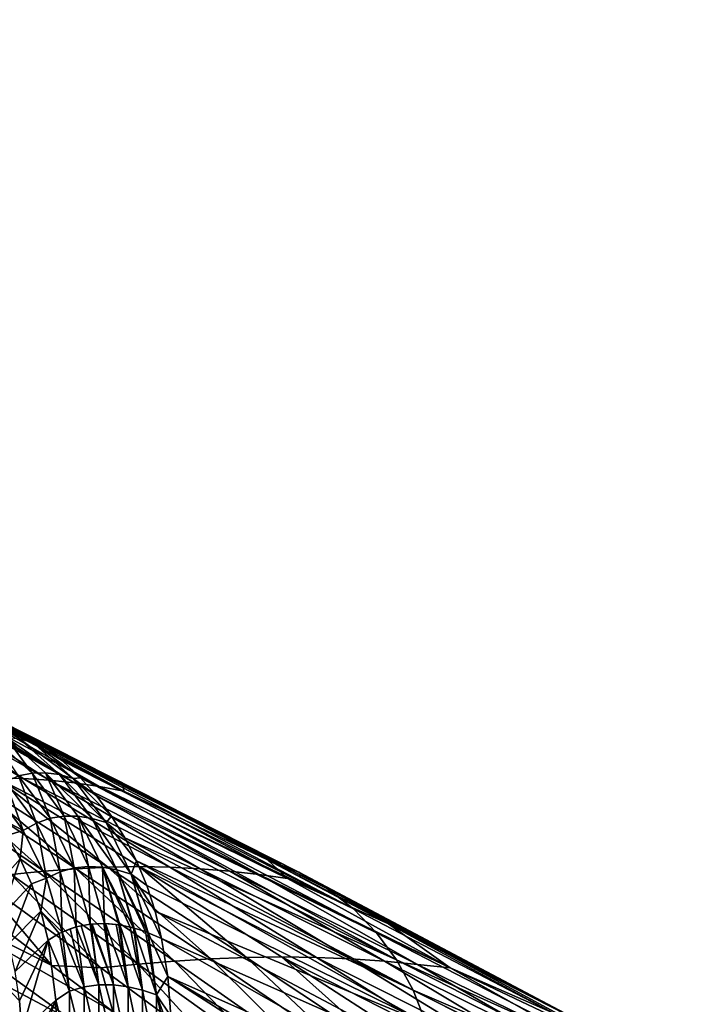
# Model space of a CAD drawing. Header units: metres. Extents: x -81 to 81, y -160 to 24.
# Tile 422 of 424: x 44 to 56, y -14 to 4. Entities that reach past the tile are written whole.
import ezdxf

# ---------------------------------------------------------------- set-up
doc = ezdxf.new("R2010")
doc.units = ezdxf.units.M
doc.layers.add('solid_501850_SW0001', color=7, linetype='CONTINUOUS')

msp = doc.modelspace()

# ---------------------------------------------------------------- linework, layer by layer
at = {"layer": 'solid_501850_SW0001'}
for points in [[(26.720242, 3.929215, 13.118648), (43.897293, -14.130221, 32.63987), (43.937908, -14.6936, 32.078255)], [(26.912716, 3.551677, 13.12577), (26.720242, 3.929215, 13.118648), (43.937908, -14.6936, 32.078255)], [(27.059248, 3.258062, 13.132775), (26.912716, 3.551677, 13.12577), (43.937908, -14.6936, 32.078255)], [(27.208265, 2.953779, 13.141477), (27.059248, 3.258062, 13.132775), (43.937908, -14.6936, 32.078255)], [(27.359818, 2.6384, 13.152286), (27.208265, 2.953779, 13.141477), (43.937908, -14.6936, 32.078255)], [(27.359818, 2.6384, 13.152286), (43.937908, -14.6936, 32.078255), (43.939587, -15.279417, 31.538641)], [(27.512117, 2.314959, 13.165033), (27.359818, 2.6384, 13.152286), (43.939587, -15.279417, 31.538641)], [(27.663445, 1.986568, 13.179476), (27.512117, 2.314959, 13.165033), (43.939587, -15.279417, 31.538641)], [(27.812216, 1.656271, 13.19531), (27.663445, 1.986568, 13.179476), (43.939587, -15.279417, 31.538641)], [(27.959776, 1.321192, 13.212971), (27.812216, 1.656271, 13.19531), (43.939587, -15.279417, 31.538641)], [(27.959776, 1.321192, 13.212971), (43.939587, -15.279417, 31.538641), (43.902321, -15.885435, 31.023088)], [(28.106289, 0.980814, 13.23267), (27.959776, 1.321192, 13.212971), (43.902321, -15.885435, 31.023088)], [(28.250278, 0.638162, 13.254118), (28.106289, 0.980814, 13.23267), (43.902321, -15.885435, 31.023088)], [(28.390364, 0.296287, 13.276949), (28.250278, 0.638162, 13.254118), (43.902321, -15.885435, 31.023088)], [(28.525492, -0.042267, 13.300806), (28.390364, 0.296287, 13.276949), (43.902321, -15.885435, 31.023088)], [(28.525492, -0.042267, 13.300806), (43.902321, -15.885435, 31.023088), (43.826256, -16.509251, 30.533648)], [(43.961243, -10.039613, 45.685593), (41.25264, -8.438961, 43.373344), (43.471645, -10.029307, 46.231155)], [(41.330746, -8.443503, 43.283722), (41.25264, -8.438961, 43.373344), (43.961243, -10.039613, 45.685593)], [(41.650589, -8.47091, 42.908634), (41.330746, -8.443503, 43.283722), (43.961243, -10.039613, 45.685593)], [(44.440636, -10.070244, 45.132515), (41.650589, -8.47091, 42.908634), (43.961243, -10.039613, 45.685593)], [(42.037457, -8.524055, 42.436584), (41.650589, -8.47091, 42.908634), (44.440636, -10.070244, 45.132515)], [(44.909828, -10.119836, 44.572067), (42.037457, -8.524055, 42.436584), (44.440636, -10.070244, 45.132515)], [(42.261063, -8.565485, 42.1539), (42.037457, -8.524055, 42.436584), (44.909828, -10.119836, 44.572067)], [(42.412643, -8.598318, 41.957916), (42.261063, -8.565485, 42.1539), (44.909828, -10.119836, 44.572067)], [(45.368576, -10.186927, 44.004829), (42.412643, -8.598318, 41.957916), (44.909828, -10.119836, 44.572067)], [(42.775501, -8.693576, 41.473473), (42.412643, -8.598318, 41.957916), (45.368576, -10.186927, 44.004829)], [(45.815304, -10.271495, 43.431221), (43.121811, -8.807358, 40.989731), (42.775501, -8.693576, 41.473473)], [(45.815304, -10.271495, 43.431221), (42.775501, -8.693576, 41.473473), (45.368576, -10.186927, 44.004829)], [(44.141994, -9.376223, 38.816711), (43.893578, -9.30816, 38.638969), (43.0312, -8.804557, 40.046486)], [(43.273472, -8.869923, 40.233433), (44.141994, -9.376223, 38.816711), (43.0312, -8.804557, 40.046486)], [(49.034344, -11.767048, 43.352364), (43.546032, -8.984862, 40.362873), (43.121811, -8.807358, 40.989731)], [(45.805191, -10.165649, 42.594227), (49.034344, -11.767048, 43.352364), (43.121811, -8.807358, 40.989731)], [(45.815304, -10.271495, 43.431221), (45.805191, -10.165649, 42.594227), (43.121811, -8.807358, 40.989731)], [(43.273472, -8.869923, 40.233433), (43.546032, -8.984862, 40.362873), (43.949749, -9.195469, 39.727551)], [(43.273472, -8.869923, 40.233433), (43.949749, -9.195469, 39.727551), (44.330536, -9.439567, 39.086491)], [(43.273472, -8.869923, 40.233433), (44.330536, -9.439567, 39.086491), (44.141994, -9.376223, 38.816711)], [(49.034344, -11.767048, 43.352364), (43.949749, -9.195469, 39.727551), (43.546032, -8.984862, 40.362873)], [(49.565578, -12.07014, 42.487942), (44.330536, -9.439567, 39.086491), (43.949749, -9.195469, 39.727551)], [(49.034344, -11.767048, 43.352364), (49.565578, -12.07014, 42.487942), (43.949749, -9.195469, 39.727551)], [(43.647457, -9.279238, 38.484886), (44.127014, -9.940607, 36.96941), (43.405479, -9.293567, 38.354763)], [(43.405479, -9.293567, 38.354763), (44.127014, -9.940607, 36.96941), (43.880394, -9.992272, 36.884415)], [(43.647457, -9.279238, 38.484886), (44.377316, -9.933899, 37.083408), (44.127014, -9.940607, 36.96941)], [(44.630203, -9.968507, 37.22485), (44.377316, -9.933899, 37.083408), (43.647457, -9.279238, 38.484886)], [(43.893578, -9.30816, 38.638969), (44.630203, -9.968507, 37.22485), (43.647457, -9.279238, 38.484886)], [(44.884068, -10.040221, 37.393269), (44.630203, -9.968507, 37.22485), (43.893578, -9.30816, 38.638969)], [(44.141994, -9.376223, 38.816711), (44.884068, -10.040221, 37.393269), (43.893578, -9.30816, 38.638969)], [(44.141994, -9.376223, 38.816711), (44.330536, -9.439567, 39.086491), (44.68652, -9.716357, 38.442574)], [(44.141994, -9.376223, 38.816711), (44.68652, -9.716357, 38.442574), (45.016125, -10.024806, 37.798519)], [(44.141994, -9.376223, 38.816711), (45.016125, -10.024806, 37.798519), (44.884068, -10.040221, 37.393269)], [(50.044197, -12.442247, 41.618992), (44.68652, -9.716357, 38.442574), (44.330536, -9.439567, 39.086491)], [(49.565578, -12.07014, 42.487942), (50.044197, -12.442247, 41.618992), (44.330536, -9.439567, 39.086491)], [(50.044197, -12.442247, 41.618992), (45.016125, -10.024806, 37.798519), (44.68652, -9.716357, 38.442574)], [(44.127014, -9.940607, 36.96941), (44.460979, -10.772551, 35.530727), (43.880394, -9.992272, 36.884415)], [(44.377316, -9.933899, 37.083408), (44.715534, -10.732434, 35.596405), (44.127014, -9.940607, 36.96941)], [(44.127014, -9.940607, 36.96941), (44.715534, -10.732434, 35.596405), (44.460979, -10.772551, 35.530727)], [(44.377316, -9.933899, 37.083408), (44.972584, -10.735047, 35.694439), (44.715534, -10.732434, 35.596405)], [(45.231075, -10.776636, 35.823318), (44.972584, -10.735047, 35.694439), (44.377316, -9.933899, 37.083408)], [(44.630203, -9.968507, 37.22485), (45.231075, -10.776636, 35.823318), (44.377316, -9.933899, 37.083408)], [(45.489639, -10.852918, 35.982391), (45.231075, -10.776636, 35.823318), (44.630203, -9.968507, 37.22485)], [(44.884068, -10.040221, 37.393269), (45.489639, -10.852918, 35.982391), (44.630203, -9.968507, 37.22485)], [(42.464851, -10.069852, 47.294441), (41.948833, -10.119266, 47.812023), (44.344913, -11.747519, 50.465931)], [(44.344913, -11.747519, 50.465931), (41.948833, -10.119266, 47.812023), (43.744488, -11.808235, 51.059605)], [(42.972645, -10.039413, 46.76733), (42.464851, -10.069852, 47.294441), (44.93734, -11.701222, 49.863071)], [(44.93734, -11.701222, 49.863071), (42.464851, -10.069852, 47.294441), (44.344913, -11.747519, 50.465931)], [(43.471645, -10.029307, 46.231155), (42.972645, -10.039413, 46.76733), (45.521656, -11.6721, 49.251301)], [(45.521656, -11.6721, 49.251301), (42.972645, -10.039413, 46.76733), (44.93734, -11.701222, 49.863071)], [(43.638676, -10.092693, 36.829693), (43.964317, -10.996703, 35.501022), (43.403572, -10.245764, 36.805988)], [(46.097416, -11.662444, 48.631134), (43.471645, -10.029307, 46.231155), (45.521656, -11.6721, 49.251301)], [(46.664318, -11.672289, 48.001019), (43.471645, -10.029307, 46.231155), (46.097416, -11.662444, 48.631134)], [(46.664318, -11.672289, 48.001019), (43.961243, -10.039613, 45.685593), (43.471645, -10.029307, 46.231155)], [(43.880394, -9.992272, 36.884415), (44.210072, -10.859332, 35.498619), (43.638676, -10.092693, 36.829693)], [(43.638676, -10.092693, 36.829693), (44.210072, -10.859332, 35.498619), (43.964317, -10.996703, 35.501022)], [(43.880394, -9.992272, 36.884415), (44.460979, -10.772551, 35.530727), (44.210072, -10.859332, 35.498619)], [(47.221214, -11.701591, 47.364109), (43.961243, -10.039613, 45.685593), (46.664318, -11.672289, 48.001019)], [(47.221214, -11.701591, 47.364109), (44.440636, -10.070244, 45.132515), (43.961243, -10.039613, 45.685593)], [(47.768539, -11.748042, 46.719868), (44.440636, -10.070244, 45.132515), (47.221214, -11.701591, 47.364109)], [(47.768539, -11.748042, 46.719868), (44.909828, -10.119836, 44.572067), (44.440636, -10.070244, 45.132515)], [(44.884068, -10.040221, 37.393269), (45.016125, -10.024806, 37.798519), (45.318272, -10.363938, 37.156437)], [(44.884068, -10.040221, 37.393269), (45.318272, -10.363938, 37.156437), (45.59211, -10.732786, 36.518139)], [(44.884068, -10.040221, 37.393269), (45.59211, -10.732786, 36.518139), (45.489639, -10.852918, 35.982391)], [(48.306007, -11.808897, 46.068493), (44.909828, -10.119836, 44.572067), (47.768539, -11.748042, 46.719868)], [(48.306007, -11.808897, 46.068493), (45.368576, -10.186927, 44.004829), (44.909828, -10.119836, 44.572067)], [(50.467518, -12.879896, 40.751743), (45.318272, -10.363938, 37.156437), (45.016125, -10.024806, 37.798519)], [(50.044197, -12.442247, 41.618992), (50.467518, -12.879896, 40.751743), (45.016125, -10.024806, 37.798519)], [(43.403572, -10.245764, 36.805988), (43.964317, -10.996703, 35.501022), (43.377106, -10.692167, 36.365086)], [(48.830807, -11.883451, 45.409531), (45.368576, -10.186927, 44.004829), (48.306007, -11.808897, 46.068493)], [(48.830807, -11.883451, 45.409531), (45.815304, -10.271495, 43.431221), (45.368576, -10.186927, 44.004829)], [(45.805191, -10.165649, 42.594227), (48.459808, -11.539899, 44.209618), (49.034344, -11.767048, 43.352364)], [(45.815304, -10.271495, 43.431221), (48.459808, -11.539899, 44.209618), (45.805191, -10.165649, 42.594227)], [(48.830807, -11.883451, 45.409531), (48.459808, -11.539899, 44.209618), (45.815304, -10.271495, 43.431221)], [(50.833046, -13.37977, 39.892048), (45.59211, -10.732786, 36.518139), (45.318272, -10.363938, 37.156437)], [(50.467518, -12.879896, 40.751743), (50.833046, -13.37977, 39.892048), (45.318272, -10.363938, 37.156437)], [(43.964317, -10.996703, 35.501022), (43.662586, -11.089179, 35.688309), (43.377106, -10.692167, 36.365086)], [(44.210072, -10.859332, 35.498619), (44.391335, -11.874972, 34.225258), (43.964317, -10.996703, 35.501022)], [(44.460979, -10.772551, 35.530727), (44.644947, -11.755871, 34.19743), (44.210072, -10.859332, 35.498619)], [(44.210072, -10.859332, 35.498619), (44.644947, -11.755871, 34.19743), (44.391335, -11.874972, 34.225258)], [(44.715534, -10.732434, 35.596405), (44.902622, -11.684955, 34.207531), (44.460979, -10.772551, 35.530727)], [(44.460979, -10.772551, 35.530727), (44.902622, -11.684955, 34.207531), (44.644947, -11.755871, 34.19743)], [(44.715534, -10.732434, 35.596405), (45.163052, -11.658298, 34.254398), (44.902622, -11.684955, 34.207531)], [(44.972584, -10.735047, 35.694439), (45.163052, -11.658298, 34.254398), (44.715534, -10.732434, 35.596405)], [(44.972584, -10.735047, 35.694439), (45.425179, -11.671802, 34.336842), (45.163052, -11.658298, 34.254398)], [(45.688046, -11.721579, 34.4534), (45.425179, -11.671802, 34.336842), (44.972584, -10.735047, 35.694439)], [(45.231075, -10.776636, 35.823318), (45.688046, -11.721579, 34.4534), (44.972584, -10.735047, 35.694439)], [(45.9505, -11.803297, 34.603207), (45.688046, -11.721579, 34.4534), (45.231075, -10.776636, 35.823318)], [(45.489639, -10.852918, 35.982391), (45.9505, -11.803297, 34.603207), (45.231075, -10.776636, 35.823318)], [(45.489639, -10.852918, 35.982391), (45.59211, -10.732786, 36.518139), (45.836887, -11.13035, 35.885326)], [(45.489639, -10.852918, 35.982391), (45.836887, -11.13035, 35.885326), (46.051979, -11.555608, 35.25964)], [(45.489639, -10.852918, 35.982391), (46.051979, -11.555608, 35.25964), (45.9505, -11.803297, 34.603207)], [(50.833046, -13.37977, 39.892048), (45.836887, -11.13035, 35.885326), (45.59211, -10.732786, 36.518139)], [(43.964317, -10.996703, 35.501022), (43.908028, -11.518364, 35.025799), (43.662586, -11.089179, 35.688309)], [(43.964317, -10.996703, 35.501022), (44.391335, -11.874972, 34.225258), (43.908028, -11.518364, 35.025799)], [(43.662586, -11.089179, 35.688309), (43.908028, -11.518364, 35.025799), (43.350948, -12.144485, 35.060482)], [(51.138412, -13.938457, 39.045704), (46.051979, -11.555608, 35.25964), (45.836887, -11.13035, 35.885326)], [(50.833046, -13.37977, 39.892048), (51.138412, -13.938457, 39.045704), (45.836887, -11.13035, 35.885326)], [(43.908028, -11.518364, 35.025799), (43.544193, -12.596732, 34.433907), (43.350948, -12.144485, 35.060482)], [(43.908028, -11.518364, 35.025799), (44.116528, -11.982163, 34.371929), (43.544193, -12.596732, 34.433907)], [(44.391335, -11.874972, 34.225258), (44.116528, -11.982163, 34.371929), (43.908028, -11.518364, 35.025799)], [(45.9505, -11.803297, 34.603207), (46.051979, -11.555608, 35.25964), (46.236816, -12.007472, 34.642727)], [(51.381676, -14.552135, 38.218342), (46.236816, -12.007472, 34.642727), (46.051979, -11.555608, 35.25964)], [(51.138412, -13.938457, 39.045704), (51.381676, -14.552135, 38.218342), (46.051979, -11.555608, 35.25964)], [(54.243725, -14.529588, 46.715511), (49.034344, -11.767048, 43.352364), (48.459808, -11.539899, 44.209618)], [(54.243725, -14.529588, 46.715511), (48.459808, -11.539899, 44.209618), (50.685349, -12.716161, 45.586086)], [(48.830807, -11.883451, 45.409531), (50.685349, -12.716161, 45.586086), (48.459808, -11.539899, 44.209618)], [(44.889595, -14.514923, 56.891071), (41.069374, -11.751834, 52.007351), (40.255138, -12.05584, 52.6194)], [(44.491352, -13.479806, 54.807514), (43.373695, -12.639995, 53.338379), (41.069374, -11.751834, 52.007351)], [(45.614483, -14.327086, 56.268772), (44.491352, -13.479806, 54.807514), (41.069374, -11.751834, 52.007351)], [(44.889595, -14.514923, 56.891071), (45.614483, -14.327086, 56.268772), (41.069374, -11.751834, 52.007351)], [(44.344913, -11.747519, 50.465931), (43.744488, -11.808235, 51.059605), (46.076992, -13.460634, 53.778084)], [(44.93734, -11.701222, 49.863071), (44.344913, -11.747519, 50.465931), (46.750145, -13.405132, 53.103542)], [(46.750145, -13.405132, 53.103542), (44.344913, -11.747519, 50.465931), (46.076992, -13.460634, 53.778084)], [(44.644947, -11.755871, 34.19743), (44.678974, -12.868132, 32.995518), (44.391335, -11.874972, 34.225258)], [(44.902622, -11.684955, 34.207531), (44.938538, -12.772942, 32.946293), (44.644947, -11.755871, 34.19743)], [(44.644947, -11.755871, 34.19743), (44.938538, -12.772942, 32.946293), (44.678974, -12.868132, 32.995518)], [(45.163052, -11.658298, 34.254398), (45.199413, -12.722446, 32.93734), (44.902622, -11.684955, 34.207531)], [(44.902622, -11.684955, 34.207531), (45.199413, -12.722446, 32.93734), (44.938538, -12.772942, 32.946293)], [(45.521656, -11.6721, 49.251301), (44.93734, -11.701222, 49.863071), (47.414883, -13.361568, 52.419991)], [(47.414883, -13.361568, 52.419991), (44.93734, -11.701222, 49.863071), (46.750145, -13.405132, 53.103542)], [(45.163052, -11.658298, 34.254398), (45.46196, -12.710931, 32.965836), (45.199413, -12.722446, 32.93734)], [(45.425179, -11.671802, 34.336842), (45.46196, -12.710931, 32.965836), (45.163052, -11.658298, 34.254398)], [(45.425179, -11.671802, 34.336842), (45.725754, -12.734413, 33.03046), (45.46196, -12.710931, 32.965836)], [(45.742477, -12.737003, 33.035755), (45.725754, -12.734413, 33.03046), (45.425179, -11.671802, 34.336842)], [(45.931652, -12.774981, 33.105633), (45.742477, -12.737003, 33.035755), (45.425179, -11.671802, 34.336842)], [(45.992676, -12.790554, 33.132122), (45.931652, -12.774981, 33.105633), (45.425179, -11.671802, 34.336842)], [(45.688046, -11.721579, 34.4534), (45.992676, -12.790554, 33.132122), (45.425179, -11.671802, 34.336842)], [(46.097416, -11.662444, 48.631134), (45.521656, -11.6721, 49.251301), (48.071609, -13.333746, 51.727974)], [(48.071609, -13.333746, 51.727974), (45.521656, -11.6721, 49.251301), (47.414883, -13.361568, 52.419991)], [(46.006573, -12.794322, 33.138428), (45.992676, -12.790554, 33.132122), (45.688046, -11.721579, 34.4534)], [(46.212105, -12.859463, 33.243755), (46.006573, -12.794322, 33.138428), (45.688046, -11.721579, 34.4534)], [(46.259922, -12.877111, 33.271584), (46.212105, -12.859463, 33.243755), (45.688046, -11.721579, 34.4534)], [(45.9505, -11.803297, 34.603207), (46.259922, -12.877111, 33.271584), (45.688046, -11.721579, 34.4534)], [(48.719975, -13.324569, 51.028309), (46.097416, -11.662444, 48.631134), (48.071609, -13.333746, 51.727974)], [(49.360188, -13.333924, 50.318062), (46.097416, -11.662444, 48.631134), (48.719975, -13.324569, 51.028309)], [(49.360188, -13.333924, 50.318062), (46.664318, -11.672289, 48.001019), (46.097416, -11.662444, 48.631134)], [(49.990559, -13.361917, 49.60181), (46.664318, -11.672289, 48.001019), (49.360188, -13.333924, 50.318062)], [(49.990559, -13.361917, 49.60181), (47.221214, -11.701591, 47.364109), (46.664318, -11.672289, 48.001019)], [(50.611797, -13.405617, 48.878284), (47.221214, -11.701591, 47.364109), (49.990559, -13.361917, 49.60181)], [(50.611797, -13.405617, 48.878284), (47.768539, -11.748042, 46.719868), (47.221214, -11.701591, 47.364109)], [(51.223312, -13.461227, 48.147198), (47.768539, -11.748042, 46.719868), (50.611797, -13.405617, 48.878284)], [(51.223312, -13.461227, 48.147198), (48.306007, -11.808897, 46.068493), (47.768539, -11.748042, 46.719868)], [(54.739605, -14.790174, 45.92141), (49.565578, -12.07014, 42.487942), (49.034344, -11.767048, 43.352364)], [(54.243725, -14.529588, 46.715511), (54.739605, -14.790174, 45.92141), (49.034344, -11.767048, 43.352364)], [(43.744488, -11.808235, 51.059605), (43.135334, -11.882586, 51.641487), (45.393555, -13.526157, 54.439835)], [(43.135334, -11.882586, 51.641487), (43.373695, -12.639995, 53.338379), (44.491352, -13.479806, 54.807514)], [(45.393555, -13.526157, 54.439835), (43.135334, -11.882586, 51.641487), (44.491352, -13.479806, 54.807514)], [(46.076992, -13.460634, 53.778084), (43.744488, -11.808235, 51.059605), (45.393555, -13.526157, 54.439835)], [(44.391335, -11.874972, 34.225258), (44.288357, -12.480792, 33.726204), (44.116528, -11.982163, 34.371929)], [(44.391335, -11.874972, 34.225258), (44.678974, -12.868132, 32.995518), (44.288357, -12.480792, 33.726204)], [(45.9505, -11.803297, 34.603207), (46.236816, -12.007472, 34.642727), (46.390862, -12.484763, 34.036221)], [(45.9505, -11.803297, 34.603207), (46.390862, -12.484763, 34.036221), (46.511375, -12.988661, 33.443432)], [(46.26524, -12.87913, 33.274757), (45.9505, -11.803297, 34.603207), (46.511375, -12.988661, 33.443432)], [(46.26524, -12.87913, 33.274757), (46.259922, -12.877111, 33.271584), (45.9505, -11.803297, 34.603207)], [(51.820988, -13.526931, 47.407066), (48.306007, -11.808897, 46.068493), (51.223312, -13.461227, 48.147198)], [(51.820988, -13.526931, 47.407066), (48.830807, -11.883451, 45.409531), (48.306007, -11.808897, 46.068493)], [(51.820988, -13.526931, 47.407066), (50.685349, -12.716161, 45.586086), (48.830807, -11.883451, 45.409531)], [(44.143307, -14.77847, 57.466152), (44.889595, -14.514923, 56.891071), (40.255138, -12.05584, 52.6194)], [(43.385609, -15.111691, 57.989574), (44.143307, -14.77847, 57.466152), (40.255138, -12.05584, 52.6194)], [(44.116528, -11.982163, 34.371929), (43.700043, -13.0797, 33.820042), (43.544193, -12.596732, 34.433907)], [(44.116528, -11.982163, 34.371929), (44.288357, -12.480792, 33.726204), (43.700043, -13.0797, 33.820042)], [(51.381676, -14.552135, 38.218342), (46.390862, -12.484763, 34.036221), (46.236816, -12.007472, 34.642727)], [(55.187233, -15.123268, 45.116829), (50.044197, -12.442247, 41.618992), (49.565578, -12.07014, 42.487942)], [(54.739605, -14.790174, 45.92141), (55.187233, -15.123268, 45.116829), (49.565578, -12.07014, 42.487942)], [(44.288357, -12.480792, 33.726204), (43.817898, -13.591534, 33.221245), (43.700043, -13.0797, 33.820042)], [(44.288357, -12.480792, 33.726204), (44.423519, -13.014252, 33.088619), (43.817898, -13.591534, 33.221245)], [(44.627029, -12.893291, 33.010639), (44.423519, -13.014252, 33.088619), (44.288357, -12.480792, 33.726204)], [(44.678974, -12.868132, 32.995518), (44.627029, -12.893291, 33.010639), (44.288357, -12.480792, 33.726204)], [(51.560978, -15.216865, 37.415573), (46.511375, -12.988661, 33.443432), (46.390862, -12.484763, 34.036221)], [(51.381676, -14.552135, 38.218342), (51.560978, -15.216865, 37.415573), (46.390862, -12.484763, 34.036221)], [(55.187233, -15.123268, 45.116829), (50.467518, -12.879896, 40.751743), (50.044197, -12.442247, 41.618992)], [(44.818546, -13.952311, 31.847252), (44.627029, -12.893291, 33.010639), (44.678974, -12.868132, 32.995518)], [(44.938538, -12.772942, 32.946293), (44.829025, -12.807192, 32.961891), (44.678974, -12.868132, 32.995518)], [(45.083561, -13.873319, 31.779137), (44.678974, -12.868132, 32.995518), (44.829025, -12.807192, 32.961891)], [(45.083561, -13.873319, 31.779137), (44.818546, -13.952311, 31.847252), (44.678974, -12.868132, 32.995518)], [(45.083561, -13.873319, 31.779137), (44.829025, -12.807192, 32.961891), (44.938538, -12.772942, 32.946293)], [(45.199413, -12.722446, 32.93734), (44.9412, -12.77221, 32.946003), (44.938538, -12.772942, 32.946293)], [(45.083561, -13.873319, 31.779137), (44.938538, -12.772942, 32.946293), (44.9412, -12.77221, 32.946003)], [(45.199413, -12.722446, 32.93734), (45.029694, -12.75052, 32.938763), (44.9412, -12.77221, 32.946003)], [(45.353733, -13.837348, 31.753925), (44.9412, -12.77221, 32.946003), (45.029694, -12.75052, 32.938763)], [(45.353733, -13.837348, 31.753925), (45.083561, -13.873319, 31.779137), (44.9412, -12.77221, 32.946003)], [(45.353733, -13.837348, 31.753925), (45.029694, -12.75052, 32.938763), (45.199413, -12.722446, 32.93734)], [(45.46196, -12.710931, 32.965836), (45.207893, -12.721487, 32.937687), (45.199413, -12.722446, 32.93734)], [(45.353733, -13.837348, 31.753925), (45.199413, -12.722446, 32.93734), (45.207893, -12.721487, 32.937687)], [(45.46196, -12.710931, 32.965836), (45.233349, -12.718852, 32.938961), (45.207893, -12.721487, 32.937687)], [(45.625515, -13.839293, 31.770866), (45.207893, -12.721487, 32.937687), (45.233349, -12.718852, 32.938961)], [(45.625515, -13.839293, 31.770866), (45.353733, -13.837348, 31.753925), (45.207893, -12.721487, 32.937687)], [(45.46196, -12.710931, 32.965836), (45.446785, -12.710611, 32.963203), (45.233349, -12.718852, 32.938961)], [(45.625515, -13.839293, 31.770866), (45.233349, -12.718852, 32.938961), (45.446785, -12.710611, 32.963203)], [(45.625515, -13.839293, 31.770866), (45.446785, -12.710611, 32.963203), (45.46196, -12.710931, 32.965836)], [(45.725754, -12.734413, 33.03046), (45.476082, -12.711332, 32.968388), (45.46196, -12.710931, 32.965836)], [(45.625515, -13.839293, 31.770866), (45.46196, -12.710931, 32.965836), (45.476082, -12.711332, 32.968388)], [(45.725754, -12.734413, 33.03046), (45.677143, -12.727612, 33.015877), (45.476082, -12.711332, 32.968388)], [(45.895546, -13.874189, 31.828856), (45.476082, -12.711332, 32.968388), (45.677143, -12.727612, 33.015877)], [(45.895546, -13.874189, 31.828856), (45.625515, -13.839293, 31.770866), (45.476082, -12.711332, 32.968388)], [(45.895546, -13.874189, 31.828856), (45.677143, -12.727612, 33.015877), (45.725754, -12.734413, 33.03046)], [(45.895546, -13.874189, 31.828856), (45.725754, -12.734413, 33.03046), (45.742477, -12.737003, 33.035755)], [(46.161266, -13.937654, 31.925404), (45.742477, -12.737003, 33.035755), (45.931652, -12.774981, 33.105633)], [(46.161266, -13.937654, 31.925404), (45.895546, -13.874189, 31.828856), (45.742477, -12.737003, 33.035755)], [(46.161266, -13.937654, 31.925404), (45.931652, -12.774981, 33.105633), (45.992676, -12.790554, 33.132122)], [(46.161266, -13.937654, 31.925404), (45.992676, -12.790554, 33.132122), (46.006573, -12.794322, 33.138428)], [(46.420303, -14.02544, 32.057678), (46.006573, -12.794322, 33.138428), (46.212105, -12.859463, 33.243755)], [(46.161266, -13.937654, 31.925404), (46.006573, -12.794322, 33.138428), (46.420303, -14.02544, 32.057678)], [(46.420303, -14.02544, 32.057678), (46.212105, -12.859463, 33.243755), (46.259922, -12.877111, 33.271584)], [(53.712002, -14.352382, 47.491558), (54.243725, -14.529588, 46.715511), (50.685349, -12.716161, 45.586086)], [(51.820988, -13.526931, 47.407066), (53.712002, -14.352382, 47.491558), (50.685349, -12.716161, 45.586086)], [(44.423519, -13.014252, 33.088619), (43.897293, -14.130221, 32.63987), (43.817898, -13.591534, 33.221245)], [(44.423519, -13.014252, 33.088619), (43.937908, -14.6936, 32.078255), (43.897293, -14.130221, 32.63987)], [(44.423519, -13.014252, 33.088619), (44.564953, -14.120378, 31.918468), (43.937908, -14.6936, 32.078255)], [(44.818546, -13.952311, 31.847252), (44.423519, -13.014252, 33.088619), (44.627029, -12.893291, 33.010639)], [(44.818546, -13.952311, 31.847252), (44.564953, -14.120378, 31.918468), (44.423519, -13.014252, 33.088619)], [(46.420303, -14.02544, 32.057678), (46.259922, -12.877111, 33.271584), (46.26524, -12.87913, 33.274757)], [(46.26524, -12.87913, 33.274757), (46.511375, -12.988661, 33.443432), (46.626717, -13.683044, 32.679245)], [(46.420303, -14.02544, 32.057678), (46.26524, -12.87913, 33.274757), (46.626717, -13.683044, 32.679245)], [(51.674412, -15.928433, 36.643333), (46.626717, -13.683044, 32.679245), (46.511375, -12.988661, 33.443432)], [(51.560978, -15.216865, 37.415573), (51.674412, -15.928433, 36.643333), (46.511375, -12.988661, 33.443432)], [(55.582592, -15.523121, 44.311565), (50.833046, -13.37977, 39.892048), (50.467518, -12.879896, 40.751743)], [(55.187233, -15.123268, 45.116829), (55.582592, -15.523121, 44.311565), (50.467518, -12.879896, 40.751743)], [(46.750145, -13.405132, 53.103542), (46.076992, -13.460634, 53.778084), (48.420597, -15.141355, 56.473446)], [(47.414883, -13.361568, 52.419991), (46.750145, -13.405132, 53.103542), (49.162457, -15.090097, 55.7229)], [(49.162457, -15.090097, 55.7229), (46.750145, -13.405132, 53.103542), (48.420597, -15.141355, 56.473446)], [(48.071609, -13.333746, 51.727974), (47.414883, -13.361568, 52.419991), (49.895454, -15.048962, 54.963287)], [(49.895454, -15.048962, 54.963287), (47.414883, -13.361568, 52.419991), (49.162457, -15.090097, 55.7229)], [(48.719975, -13.324569, 51.028309), (48.071609, -13.333746, 51.727974), (50.620518, -15.022439, 54.195496)], [(50.620518, -15.022439, 54.195496), (48.071609, -13.333746, 51.727974), (49.895454, -15.048962, 54.963287)], [(51.337345, -15.013768, 53.420864), (48.719975, -13.324569, 51.028309), (50.620518, -15.022439, 54.195496)], [(52.046833, -15.022608, 52.634907), (48.719975, -13.324569, 51.028309), (51.337345, -15.013768, 53.420864)], [(52.046833, -15.022608, 52.634907), (49.360188, -13.333924, 50.318062), (48.719975, -13.324569, 51.028309)], [(52.746574, -15.049292, 51.843781), (49.360188, -13.333924, 50.318062), (52.046833, -15.022608, 52.634907)], [(52.746574, -15.049292, 51.843781), (49.990559, -13.361917, 49.60181), (49.360188, -13.333924, 50.318062)], [(53.437481, -15.090549, 51.045418), (49.990559, -13.361917, 49.60181), (52.746574, -15.049292, 51.843781)], [(53.437481, -15.090549, 51.045418), (50.611797, -13.405617, 48.878284), (49.990559, -13.361917, 49.60181)], [(54.118549, -15.141894, 50.239071), (50.611797, -13.405617, 48.878284), (53.437481, -15.090549, 51.045418)], [(54.118549, -15.141894, 50.239071), (51.223312, -13.461227, 48.147198), (50.611797, -13.405617, 48.878284)], [(55.922859, -15.985349, 43.512856), (51.138412, -13.938457, 39.045704), (50.833046, -13.37977, 39.892048)], [(55.582592, -15.523121, 44.311565), (55.922859, -15.985349, 43.512856), (50.833046, -13.37977, 39.892048)], [(45.393555, -13.526157, 54.439835), (44.491352, -13.479806, 54.807514), (45.614483, -14.327086, 56.268772)], [(46.076992, -13.460634, 53.778084), (45.393555, -13.526157, 54.439835), (47.666992, -15.199658, 57.210106)], [(47.666992, -15.199658, 57.210106), (45.393555, -13.526157, 54.439835), (45.614483, -14.327086, 56.268772)], [(48.420597, -15.141355, 56.473446), (46.076992, -13.460634, 53.778084), (47.666992, -15.199658, 57.210106)], [(54.784531, -15.200349, 49.42231), (51.223312, -13.461227, 48.147198), (54.118549, -15.141894, 50.239071)], [(54.784531, -15.200349, 49.42231), (51.820988, -13.526931, 47.407066), (51.223312, -13.461227, 48.147198)], [(54.784531, -15.200349, 49.42231), (53.712002, -14.352382, 47.491558), (51.820988, -13.526931, 47.407066)], [(46.420303, -14.02544, 32.057678), (46.626717, -13.683044, 32.679245), (46.683296, -14.417109, 31.944193)], [(50.229889, -15.997247, 34.729874), (46.683296, -14.417109, 31.944193), (46.626717, -13.683044, 32.679245)], [(51.731468, -16.687729, 35.916821), (50.229889, -15.997247, 34.729874), (46.626717, -13.683044, 32.679245)], [(51.674412, -15.928433, 36.643333), (51.731468, -16.687729, 35.916821), (46.626717, -13.683044, 32.679245)], [(44.818546, -13.952311, 31.847252), (44.817883, -15.110491, 30.78476), (44.564953, -14.120378, 31.918468)], [(45.083496, -15.051269, 30.697828), (44.817883, -15.110491, 30.78476), (44.818546, -13.952311, 31.847252)], [(45.083561, -13.873319, 31.779137), (45.083496, -15.051269, 30.697828), (44.818546, -13.952311, 31.847252)], [(45.354973, -15.032675, 30.655226), (45.083496, -15.051269, 30.697828), (45.083561, -13.873319, 31.779137)], [(45.353733, -13.837348, 31.753925), (45.354973, -15.032675, 30.655226), (45.083561, -13.873319, 31.779137)], [(45.628143, -15.049007, 30.657438), (45.354973, -15.032675, 30.655226), (45.353733, -13.837348, 31.753925)], [(45.625515, -13.839293, 31.770866), (45.628143, -15.049007, 30.657438), (45.353733, -13.837348, 31.753925)], [(45.899185, -15.094875, 30.704269), (45.628143, -15.049007, 30.657438), (45.625515, -13.839293, 31.770866)], [(45.895546, -13.874189, 31.828856), (45.899185, -15.094875, 30.704269), (45.625515, -13.839293, 31.770866)], [(46.165749, -15.166101, 30.79281), (45.899185, -15.094875, 30.704269), (45.895546, -13.874189, 31.828856)], [(46.161266, -13.937654, 31.925404), (46.165749, -15.166101, 30.79281), (45.895546, -13.874189, 31.828856)], [(46.161266, -13.937654, 31.925404), (46.420303, -14.02544, 32.057678), (46.42585, -15.258811, 30.919487)], [(46.161266, -13.937654, 31.925404), (46.42585, -15.258811, 30.919487), (46.165749, -15.166101, 30.79281)], [(56.205288, -16.505592, 42.727806), (51.381676, -14.552135, 38.218342), (51.138412, -13.938457, 39.045704)], [(55.922859, -15.985349, 43.512856), (56.205288, -16.505592, 42.727806), (51.138412, -13.938457, 39.045704)], [(44.564953, -14.120378, 31.918468), (43.902321, -15.885435, 31.023088), (43.939587, -15.279417, 31.538641)], [(44.564953, -14.120378, 31.918468), (44.57938, -14.71364, 31.358072), (43.902321, -15.885435, 31.023088)], [(44.564953, -14.120378, 31.918468), (43.939587, -15.279417, 31.538641), (43.937908, -14.6936, 32.078255)], [(44.817883, -15.110491, 30.78476), (44.57938, -14.71364, 31.358072), (44.564953, -14.120378, 31.918468)], [(46.420303, -14.02544, 32.057678), (46.683296, -14.417109, 31.944193), (46.690861, -14.77109, 31.610945)], [(46.420303, -14.02544, 32.057678), (46.690861, -14.77109, 31.610945), (46.685928, -15.133663, 31.283468)], [(46.42585, -15.258811, 30.919487), (46.420303, -14.02544, 32.057678), (46.685928, -15.133663, 31.283468)]]:
    msp.add_3dface(points, dxfattribs=at)

doc.saveas('drawing.dxf')
